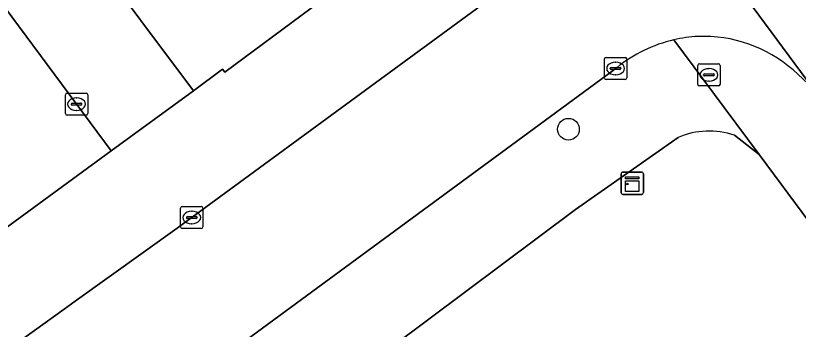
# Model space of a CAD drawing. Extents: x 159039 to 160102, y 381214 to 382524.
# Drawn here: x 159811.01 to 159846.19, y 382167.87 to 382181.99 of the extents above; entities that cross this region are included whole.
import ezdxf

# ---------------------------------------------------------------- set-up
doc = ezdxf.new("R2010")
doc.units = 0
for name, color, linetype in [('IMGEO_Boom', 7, 'Continuous'), ('IMGEO_Brandkraan', 7, 'Continuous'), ('IMGEO_Groenvoorziening', 7, 'Continuous'), ('IMGEO_Kast', 7, 'Continuous'), ('IMGEO_Kolk', 7, 'Continuous'), ('IMGEO_Pand', 7, 'Continuous'), ('IMGEO_Rijbaan_lokaal_gesloten', 7, 'Continuous'), ('IMGEO_Rijbaan_lokaal_open', 7, 'Continuous'), ('IMGEO_Voetpad_open', 7, 'Continuous')]:
    doc.layers.add(name, color=color, linetype=linetype)

msp = doc.modelspace()

# ---------------------------------------------------------------- linework, layer by layer
at = {"layer": 'IMGEO_Boom'}
msp.add_circle((159835.855, 382176.88), 0.489, dxfattribs=at)
at = {"layer": 'IMGEO_Brandkraan'}
for p, q in [((159841.668, 382178.902), (159841.668, 382179.754)), ((159841.743, 382179.828), (159842.595, 382179.828)), ((159842.669, 382179.754), (159842.669, 382178.902)), ((159841.97, 382179.371), (159842.368, 382179.371)), ((159842.156, 382179.608), (159842.181, 382179.608)), ((159841.927, 382179.322), (159841.927, 382179.334)), ((159842.365, 382179.285), (159841.967, 382179.285)), ((159842.179, 382179.048), (159842.154, 382179.048)), ((159842.411, 382179.334), (159842.411, 382179.322)), ((159842.595, 382178.828), (159841.743, 382178.828))]:
    msp.add_line(p, q, dxfattribs=at)
for points in [[(159841.668, 382178.902), (159841.668, 382179.754)], [(159841.743, 382179.828), (159842.595, 382179.828)], [(159842.669, 382179.754), (159842.669, 382178.902)], [(159842.595, 382178.828), (159841.743, 382178.828)]]:
    msp.add_lwpolyline(points, dxfattribs=at)
for centre, radius, start, end in [((159841.745, 382179.752), 0.0765, 91.552, 178.448), ((159841.745, 382179.752), 0.0765, 91.552, 178.448), ((159842.593, 382179.752), 0.0765, 1.552, 88.448), ((159842.593, 382179.752), 0.0765, 1.552, 88.448), ((159841.967, 382179.331), 0.0403, 85.8775, 175.7526), ((159842.372, 382179.333), 0.0386, 1.7309, 96.639), ((159841.964, 382179.321), 0.0366, 178.938, 274.7102), ((159842.368, 382179.328), 0.043, 264.8664, 352.4533), ((159841.745, 382178.904), 0.0765, 181.552, 268.448), ((159841.745, 382178.904), 0.0765, 181.552, 268.448), ((159842.593, 382178.904), 0.0765, 271.552, 358.448), ((159842.593, 382178.904), 0.0765, 271.552, 358.448)]:
    msp.add_arc(centre, radius, start, end, dxfattribs=at)
for centre, major_axis, ratio, start_param, end_param in [((159842.155, 382179.328), (-0.387, 0.002), 0.722429, 4.712389, 7.853982), ((159842.18, 382179.328), (-0.39, 0.002), 0.717154, 1.570796, 4.712389)]:
    msp.add_ellipse(centre, major_axis=major_axis, ratio=ratio, start_param=start_param, end_param=end_param, dxfattribs=at)
at = {"layer": 'IMGEO_Groenvoorziening'}
for points in [[(159872.215, 382138.205), (159844.422, 382175.74), (159843.311, 382176.619)], [(159840.792, 382176.516), (159836.176, 382173.262), (159827.923, 382167.083)]]:
    msp.add_lwpolyline(points, dxfattribs=at)
msp.add_arc((159842.189, 382173.195), 3.603, 71.8632, 112.8197, dxfattribs=at)
at = {"layer": 'IMGEO_Kast'}
for p, q in [((159838.222, 382174.025), (159838.222, 382174.866)), ((159838.222, 382174.866), (159838.222, 382174.025)), ((159838.297, 382174.95), (159839.138, 382174.95)), ((159839.138, 382174.95), (159838.297, 382174.95)), ((159839.222, 382174.875), (159839.222, 382174.034)), ((159839.222, 382174.034), (159839.222, 382174.875)), ((159839.147, 382173.95), (159838.306, 382173.95)), ((159838.306, 382173.95), (159839.147, 382173.95))]:
    msp.add_line(p, q, dxfattribs=at)
for points in [[(159838.417, 382174.74), (159839.017, 382174.74), (159839.017, 382174.655), (159838.417, 382174.655), (159838.417, 382174.74)], [(159838.417, 382174.565), (159839.017, 382174.565), (159839.017, 382174.076), (159838.417, 382174.076), (159838.417, 382174.565)]]:
    msp.add_lwpolyline(points, dxfattribs=at)
msp.add_circle((159838.501, 382174.414), 0.0377, dxfattribs=at)
for centre, start, end in [((159838.3, 382174.872), 92.4484, 184.2845), ((159838.3, 382174.872), 92.4484, 184.2845), ((159839.144, 382174.872), 2.4484, 94.2845), ((159839.144, 382174.872), 2.4484, 94.2845), ((159838.3, 382174.028), 182.4484, 274.2845), ((159838.3, 382174.028), 182.4484, 274.2845), ((159839.144, 382174.028), 272.4484, 4.2845), ((159839.144, 382174.028), 272.4484, 4.2845)]:
    msp.add_arc(centre, 0.0779, start, end, dxfattribs=at)
at = {"layer": 'IMGEO_Kolk'}
for p, q in [((159837.549, 382180.117), (159838.401, 382180.117)), ((159837.474, 382179.191), (159837.474, 382180.043)), ((159837.962, 382179.897), (159837.987, 382179.897)), ((159838.475, 382180.043), (159838.475, 382179.191)), ((159837.733, 382179.611), (159837.733, 382179.623)), ((159838.171, 382179.574), (159837.773, 382179.574)), ((159837.776, 382179.66), (159838.174, 382179.66)), ((159838.217, 382179.623), (159838.217, 382179.611)), ((159838.401, 382179.117), (159837.549, 382179.117)), ((159837.985, 382179.337), (159837.96, 382179.337)), ((159813.248, 382177.584), (159813.248, 382178.436)), ((159813.323, 382178.51), (159814.175, 382178.51)), ((159814.249, 382178.436), (159814.249, 382177.584)), ((159813.507, 382178.004), (159813.507, 382178.016)), ((159813.945, 382177.967), (159813.547, 382177.967)), ((159813.55, 382178.053), (159813.948, 382178.053)), ((159813.736, 382178.29), (159813.761, 382178.29)), ((159813.991, 382178.016), (159813.991, 382178.004)), ((159813.759, 382177.73), (159813.734, 382177.73)), ((159814.175, 382177.51), (159813.323, 382177.51)), ((159818.5, 382173.409), (159819.352, 382173.409)), ((159818.425, 382172.483), (159818.425, 382173.335)), ((159818.913, 382173.189), (159818.938, 382173.189)), ((159819.426, 382173.335), (159819.426, 382172.483)), ((159818.684, 382172.903), (159818.684, 382172.915)), ((159819.122, 382172.866), (159818.724, 382172.866)), ((159818.727, 382172.952), (159819.125, 382172.952)), ((159819.168, 382172.915), (159819.168, 382172.903)), ((159819.352, 382172.409), (159818.5, 382172.409)), ((159818.936, 382172.629), (159818.911, 382172.629))]:
    msp.add_line(p, q, dxfattribs=at)
for points in [[(159837.549, 382180.117), (159838.401, 382180.117)], [(159837.474, 382179.191), (159837.474, 382180.043)], [(159838.475, 382180.043), (159838.475, 382179.191)], [(159838.401, 382179.117), (159837.549, 382179.117)], [(159813.248, 382177.584), (159813.248, 382178.436)], [(159813.323, 382178.51), (159814.175, 382178.51)], [(159814.249, 382178.436), (159814.249, 382177.584)], [(159814.175, 382177.51), (159813.323, 382177.51)], [(159818.5, 382173.409), (159819.352, 382173.409)], [(159818.425, 382172.483), (159818.425, 382173.335)], [(159819.426, 382173.335), (159819.426, 382172.483)], [(159819.352, 382172.409), (159818.5, 382172.409)]]:
    msp.add_lwpolyline(points, dxfattribs=at)
for centre, radius, start, end in [((159837.551, 382180.041), 0.0765, 91.552, 178.448), ((159837.551, 382180.041), 0.0765, 91.552, 178.448), ((159838.399, 382180.041), 0.0765, 1.552, 88.448), ((159838.399, 382180.041), 0.0765, 1.552, 88.448), ((159837.773, 382179.62), 0.0403, 85.8775, 175.7526), ((159837.77, 382179.61), 0.0366, 178.938, 274.7102), ((159838.174, 382179.617), 0.043, 264.8664, 352.4533), ((159838.178, 382179.622), 0.0386, 1.7309, 96.639), ((159837.551, 382179.193), 0.0765, 181.552, 268.448), ((159837.551, 382179.193), 0.0765, 181.552, 268.448), ((159838.399, 382179.193), 0.0765, 271.552, 358.448), ((159838.399, 382179.193), 0.0765, 271.552, 358.448), ((159813.325, 382178.434), 0.0765, 91.552, 178.448), ((159813.325, 382178.434), 0.0765, 91.552, 178.448), ((159814.173, 382178.434), 0.0765, 1.552, 88.448), ((159814.173, 382178.434), 0.0765, 1.552, 88.448), ((159813.547, 382178.013), 0.0403, 85.8775, 175.7526), ((159813.544, 382178.003), 0.0366, 178.938, 274.7102), ((159813.948, 382178.01), 0.043, 264.8664, 352.4533), ((159813.952, 382178.015), 0.0386, 1.7309, 96.639), ((159813.325, 382177.586), 0.0765, 181.552, 268.448), ((159813.325, 382177.586), 0.0765, 181.552, 268.448), ((159814.173, 382177.586), 0.0765, 271.552, 358.448), ((159814.173, 382177.586), 0.0765, 271.552, 358.448), ((159818.502, 382173.333), 0.0765, 91.552, 178.448), ((159818.502, 382173.333), 0.0765, 91.552, 178.448), ((159819.35, 382173.333), 0.0765, 1.552, 88.448), ((159819.35, 382173.333), 0.0765, 1.552, 88.448), ((159818.724, 382172.912), 0.0403, 85.8775, 175.7526), ((159818.721, 382172.902), 0.0366, 178.938, 274.7102), ((159819.125, 382172.909), 0.043, 264.8664, 352.4533), ((159819.129, 382172.914), 0.0386, 1.7309, 96.639), ((159818.502, 382172.485), 0.0765, 181.552, 268.448), ((159818.502, 382172.485), 0.0765, 181.552, 268.448), ((159819.35, 382172.485), 0.0765, 271.552, 358.448), ((159819.35, 382172.485), 0.0765, 271.552, 358.448)]:
    msp.add_arc(centre, radius, start, end, dxfattribs=at)
for centre, major_axis, ratio, start_param, end_param in [((159837.961, 382179.617), (-0.387, 0.002), 0.722429, 4.712389, 7.853982), ((159837.986, 382179.617), (-0.39, 0.002), 0.717154, 1.570796, 4.712389), ((159813.735, 382178.01), (-0.387, 0.002), 0.722429, 4.712389, 7.853982), ((159813.76, 382178.01), (-0.39, 0.002), 0.717154, 1.570796, 4.712389), ((159818.912, 382172.909), (-0.387, 0.002), 0.722429, 4.712389, 7.853982), ((159818.937, 382172.909), (-0.39, 0.002), 0.717154, 1.570796, 4.712389)]:
    msp.add_ellipse(centre, major_axis=major_axis, ratio=ratio, start_param=start_param, end_param=end_param, dxfattribs=at)
at = {"layer": 'IMGEO_Pand'}
msp.add_lwpolyline([(159819.001, 382178.606), (159820.311, 382179.581), (159820.406, 382179.453), (159828.174, 382185.233), (159812.401, 382206.443), (159804.632, 382200.662), (159804.726, 382200.533), (159803.415, 382199.557), (159808.184, 382193.147), (159808.759, 382193.574), (159814.808, 382185.445), (159814.232, 382185.017)], close=True, dxfattribs=at)
at = {"layer": 'IMGEO_Rijbaan_lokaal_gesloten'}
msp.add_lwpolyline([(159795.935, 382260.667), (159791.274, 382253.768), (159794.407, 382250), (159794.894, 382249.353), (159795.383, 382248.699), (159795.843, 382248.072), (159806.311, 382233.789), (159830.978, 382200.161), (159836.583, 382192.633), (159846.838, 382178.734), (159853.258, 382170.098), (159864.566, 382154.639), (159871.707, 382144.885), (159875.163, 382140.028)], dxfattribs=at)
at = {"layer": 'IMGEO_Rijbaan_lokaal_open'}
msp.add_lwpolyline([(159804.784, 382190.119), (159799.947, 382196.758), (159797.938, 382199.469), (159792.78, 382195.663), (159800.035, 382185.817), (159801.637, 382183.643), (159808.894, 382173.794), (159809.306, 382174.099), (159810.54, 382172.407), (159815.303, 382175.914), (159810.838, 382181.944)], close=True, dxfattribs=at)
for points in [[(159845.948, 382179.551), (159846.838, 382178.734), (159836.583, 382192.633)], [(159835.201, 382184.861), (159818.275, 382172.431), (159813.687, 382169.141), (159813.184, 382168.78), (159810.52, 382166.864), (159810.191, 382167.32), (159804.38, 382163.062), (159803.049, 382162.065), (159797.194, 382157.757), (159795.634, 382156.615), (159794.332, 382155.662), (159784.559, 382148.572), (159783.177, 382147.563), (159765.64, 382134.767), (159764.233, 382133.731), (159760.349, 382130.907), (159760.662, 382130.48), (159753.194, 382124.982)], [(159840.598, 382180.904), (159842.855, 382177.856), (159844.422, 382175.74), (159872.215, 382138.205)], [(159777.161, 382135.077), (159781.804, 382138.509), (159785.799, 382141.378), (159793.026, 382146.712), (159796.855, 382149.469), (159801.44, 382152.862), (159806.804, 382156.761), (159811.204, 382159.96), (159815.425, 382163.03), (159817.865, 382164.804), (159838.038, 382179.664)], [(159875.163, 382140.028), (159871.707, 382144.885), (159864.566, 382154.639), (159853.258, 382170.098), (159846.838, 382178.734), (159845.948, 382179.551)]]:
    msp.add_lwpolyline(points, dxfattribs=at)
for centre, radius, start, end in [((159842.026, 382174.693), 6.373, 102.9485, 128.7403), ((159842.014, 382174.799), 6.268, 93.095, 103.0611), ((159842.014, 382174.799), 6.268, 93.095, 103.0611), ((159841.922, 382174.943), 6.119, 48.8585, 92.3036), ((159841.922, 382174.943), 6.119, 48.8585, 92.3036)]:
    msp.add_arc(centre, radius, start, end, dxfattribs=at)
at = {"layer": 'IMGEO_Voetpad_open'}
for points in [[(159784.912, 382217.244), (159793.162, 382205.736), (159794.978, 382203.081), (159797.469, 382200.041), (159797.938, 382199.469), (159799.947, 382196.758), (159804.784, 382190.119), (159810.838, 382181.944), (159815.303, 382175.914), (159819.001, 382178.606), (159814.232, 382185.017), (159814.808, 382185.445), (159808.759, 382193.574), (159808.184, 382193.147), (159803.415, 382199.557)], [(159832.717, 382188.579), (159828.596, 382185.544), (159828.174, 382185.233), (159820.406, 382179.453), (159820.311, 382179.581), (159819.001, 382178.606), (159815.303, 382175.914), (159810.54, 382172.407), (159809.306, 382174.099), (159808.894, 382173.794), (159806.682, 382172.156), (159807.104, 382171.582), (159807.499, 382171.044), (159810.191, 382167.32), (159810.52, 382166.864), (159813.184, 382168.78), (159813.687, 382169.141), (159818.275, 382172.431), (159835.201, 382184.861)], [(159843.311, 382176.619), (159844.422, 382175.74), (159842.855, 382177.856), (159840.598, 382180.904)], [(159838.038, 382179.664), (159817.865, 382164.804), (159815.425, 382163.03), (159811.204, 382159.96), (159806.804, 382156.761), (159801.44, 382152.862), (159796.855, 382149.469), (159793.026, 382146.712), (159785.799, 382141.378), (159781.804, 382138.509), (159777.161, 382135.077), (159771.802, 382131.204), (159767.129, 382127.786), (159763.212, 382124.921), (159756.822, 382120.267)], [(159836.176, 382173.262), (159840.792, 382176.516)], [(159823.038, 382165.112), (159823.955, 382163.867), (159827.923, 382167.083), (159836.176, 382173.262)]]:
    msp.add_lwpolyline(points, dxfattribs=at)
for centre, radius, start, end in [((159842.026, 382174.693), 6.373, 102.9485, 128.7403), ((159842.189, 382173.195), 3.603, 71.8632, 112.8197)]:
    msp.add_arc(centre, radius, start, end, dxfattribs=at)

doc.saveas('drawing.dxf')
